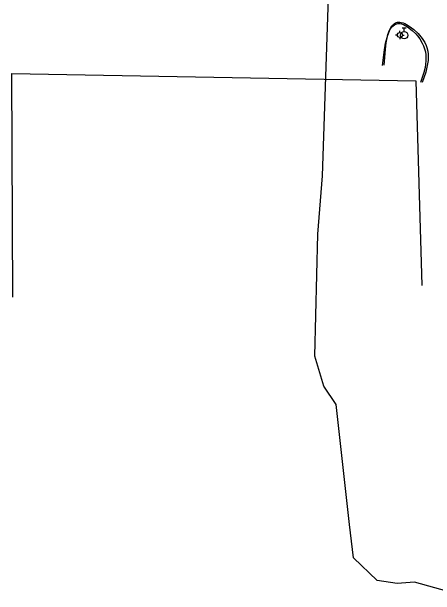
# Model space of a CAD drawing. Extents: x 2145380 to 2156929, y 139568 to 149130.
# Drawn here: x 2151175.2 to 2151345.8, y 140562.4 to 140797.6 of the extents above; entities that cross this region are included whole.
import ezdxf

# ---------------------------------------------------------------- set-up
doc = ezdxf.new("R2010")
doc.units = 0
for name, color, linetype in [('TOPO_Curb Back', 7, 'Continuous'), ('TOPO_Tree', 7, 'Continuous'), ('TOPO_Water Fire Hydrant', 7, 'Continuous'), ('TOPO_Water Valve', 7, 'Continuous')]:
    doc.layers.add(name, color=color, linetype=linetype)

msp = doc.modelspace()

# ---------------------------------------------------------------- linework, layer by layer
at = {"layer": 'TOPO_Curb Back'}
for points in [[(2151324.5, 140775.87), (2151325.24, 140782.23), (2151325.71, 140784.88), (2151326.58, 140788.18), (2151327.28, 140789.91), (2151327.66, 140790.63), (2151328.3, 140791.52), (2151329.26, 140792.36), (2151329.79, 140792.63), (2151330.64, 140792.83), (2151331.58, 140792.8), (2151332.08, 140792.69), (2151332.89, 140792.4), (2151334.62, 140791.44), (2151336.38, 140790.08), (2151337.86, 140788.63), (2151338.55, 140787.85), (2151339.47, 140786.65), (2151340.5, 140784.96), (2151341.04, 140783.82), (2151341.32, 140783.04), (2151341.74, 140781.47), (2151341.93, 140780.25), (2151341.97, 140777.73), (2151341.61, 140775.04), (2151341.16, 140773.15), (2151339.81, 140769.07)], [(2151325.16, 140776.08), (2151325.63, 140782.4), (2151325.99, 140785.06), (2151326.7, 140788.39), (2151327.31, 140790.16), (2151327.66, 140790.91), (2151328.25, 140791.84), (2151329.16, 140792.76), (2151329.67, 140793.06), (2151330.51, 140793.33), (2151331.44, 140793.37), (2151331.94, 140793.3), (2151332.86, 140793.05), (2151333.51, 140792.79), (2151334.85, 140792.07), (2151336.21, 140791.14), (2151337.11, 140790.42), (2151338.81, 140788.81), (2151340.44, 140786.83), (2151341.48, 140785.14), (2151342.01, 140783.99), (2151342.29, 140783.22), (2151342.68, 140781.64), (2151342.84, 140780.42), (2151342.83, 140777.88), (2151342.4, 140775.17), (2151341.91, 140773.25), (2151340.46, 140769.12)], [(2151175.63, 140682.54), (2151175.16, 140772.64), (2151337.88, 140769.78), (2151340.29, 140687.2)]]:
    msp.add_lwpolyline(points, dxfattribs=at)
at = {"layer": 'TOPO_Tree'}
msp.add_lwpolyline([(2151356.19, 140562.39), (2151337.35, 140567.68), (2151330.45, 140567.17), (2151322.33, 140568.35), (2151312.82, 140577.52), (2151311.15, 140590.9), (2151305.83, 140639.29), (2151300.81, 140646.63), (2151297.26, 140658.82), (2151298.51, 140707.92), (2151300.37, 140731.45), (2151304.63, 140859.51)], dxfattribs=at)
at = {"layer": 'TOPO_Water Fire Hydrant'}
for p, q in [((2151331.5, 140789.19), (2151331.5, 140789.9)), ((2151330.49, 140788.18), (2151329.78, 140788.18)), ((2151331.5, 140787.18), (2151331.5, 140786.47)), ((2151332.5, 140788.19), (2151333.21, 140788.19))]:
    msp.add_line(p, q, dxfattribs=at)
msp.add_circle((2151331.5, 140788.19), 1, dxfattribs=at)
at = {"layer": 'TOPO_Water Valve'}
for p, q in [((2151332.46, 140791.11), (2151333.96, 140791.11)), ((2151333.21, 140789.61), (2151333.21, 140791.11))]:
    msp.add_line(p, q, dxfattribs=at)
msp.add_circle((2151333.21, 140788.11), 1.5, dxfattribs=at)

doc.saveas('drawing.dxf')
